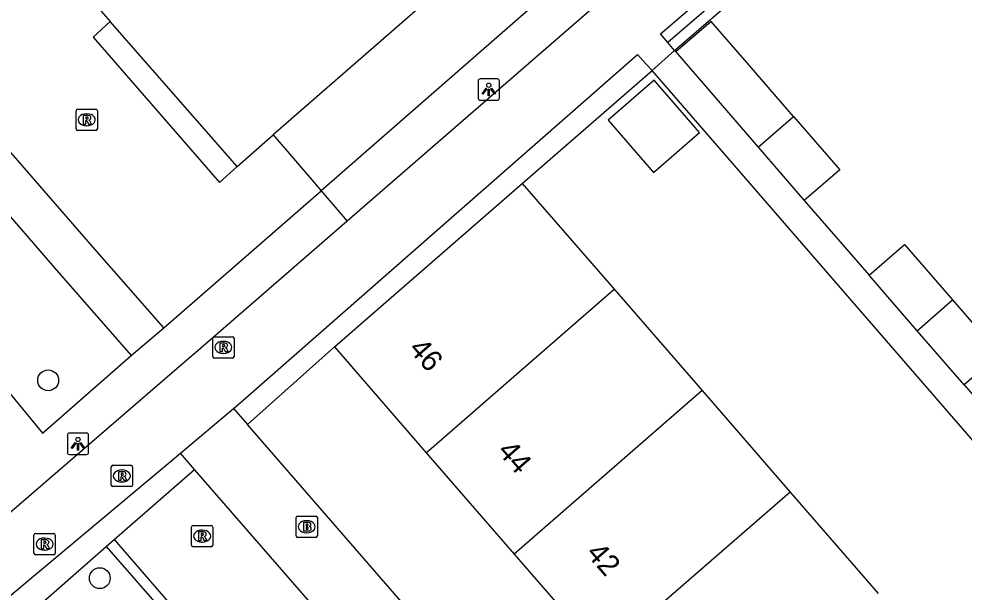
# Model space of a CAD drawing. Extents: x 155888 to 156864, y 383882 to 384671.
# Drawn here: x 156275.97 to 156320.29, y 384088.84 to 384115.7 of the extents above; entities that cross this region are included whole.
import ezdxf

# ---------------------------------------------------------------- set-up
doc = ezdxf.new("R2010")
doc.units = 0
for name, color, linetype in [('IMGEO_Boom', 7, 'Continuous'), ('IMGEO_Brandkraan', 7, 'Continuous'), ('IMGEO_Fietspad_gesloten', 7, 'Continuous'), ('IMGEO_Groenvoorziening', 7, 'Continuous'), ('IMGEO_Haag', 7, 'Continuous'), ('IMGEO_Hek', 7, 'Continuous'), ('IMGEO_Lichtpunt', 7, 'Continuous'), ('IMGEO_Pand', 7, 'Continuous'), ('IMGEO_Pand_nummerreeks', 7, 'Continuous'), ('IMGEO_Parkeervlak_open', 7, 'Continuous'), ('IMGEO_Rijbaan_lokaal_gesloten', 7, 'Continuous'), ('IMGEO_Rijbaan_lokaal_open', 7, 'Continuous'), ('IMGEO_Rioolput', 7, 'Continuous'), ('IMGEO_Voetpad_open', 7, 'Continuous')]:
    doc.layers.add(name, color=color, linetype=linetype)

msp = doc.modelspace()

# ---------------------------------------------------------------- linework, layer by layer
at = {"layer": 'IMGEO_Boom'}
for centre in [(156277.336, 384098.764), (156279.758, 384089.489)]:
    msp.add_circle(centre, 0.489, dxfattribs=at)
at = {"layer": 'IMGEO_Brandkraan'}
for p, q in [((156288.962, 384091.477), (156288.962, 384092.329)), ((156289.037, 384092.403), (156289.889, 384092.403)), ((156289.45, 384092.183), (156289.475, 384092.183)), ((156289.963, 384092.329), (156289.963, 384091.477)), ((156289.473, 384091.623), (156289.448, 384091.623)), ((156289.889, 384091.403), (156289.037, 384091.403))]:
    msp.add_line(p, q, dxfattribs=at)
for points in [[(156288.962, 384091.477), (156288.962, 384092.329)], [(156289.037, 384092.403), (156289.889, 384092.403)], [(156289.31, 384092.103), (156289.31, 384091.703), (156289.523, 384091.703)], [(156289.541, 384092.103), (156289.31, 384092.103)], [(156289.963, 384092.329), (156289.963, 384091.477)], [(156289.489, 384092.022), (156289.435, 384092.022), (156289.435, 384091.946)], [(156289.435, 384091.946), (156289.488, 384091.946)], [(156289.497, 384091.87), (156289.435, 384091.87), (156289.435, 384091.789)], [(156289.435, 384091.789), (156289.497, 384091.789)], [(156289.889, 384091.403), (156289.037, 384091.403)]]:
    msp.add_lwpolyline(points, dxfattribs=at)
for centre, radius, start, end in [((156289.039, 384092.327), 0.0765, 91.552, 178.448), ((156289.039, 384092.327), 0.0765, 91.552, 178.448), ((156289.545, 384091.958), 0.145, 59.4692, 91.5367), ((156289.57, 384092.005), 0.0922, 285.5137, 58.1501), ((156289.887, 384092.327), 0.0765, 1.552, 88.448), ((156289.887, 384092.327), 0.0765, 1.552, 88.448), ((156289.49, 384091.984), 0.0379, 267.8285, 90.9355), ((156289.498, 384091.829), 0.0404, 269.8759, 90.5077), ((156289.529, 384091.954), 0.251, 268.6676, 293.5347), ((156289.575, 384091.813), 0.105, 301.3115, 78.989), ((156289.039, 384091.479), 0.0765, 181.552, 268.448), ((156289.039, 384091.479), 0.0765, 181.552, 268.448), ((156289.887, 384091.479), 0.0765, 271.552, 358.448), ((156289.887, 384091.479), 0.0765, 271.552, 358.448)]:
    msp.add_arc(centre, radius, start, end, dxfattribs=at)
for centre, major_axis, ratio, start_param, end_param in [((156289.449, 384091.903), (-0.387, 0.002), 0.722429, 4.712389, 7.853982), ((156289.474, 384091.903), (-0.39, 0.002), 0.717154, 1.570796, 4.712389)]:
    msp.add_ellipse(centre, major_axis=major_axis, ratio=ratio, start_param=start_param, end_param=end_param, dxfattribs=at)
at = {"layer": 'IMGEO_Fietspad_gesloten'}
for points in [[(156321.213, 384132.469), (156314.047, 384125.913), (156291.359, 384106.231)], [(156306.714, 384114.217), (156306.4, 384114.594), (156306.05, 384115.013), (156315.997, 384123.54), (156323.254, 384130.15), (156323.467, 384130.447)], [(156286.027, 384097.441), (156286.341, 384097.706), (156304.975, 384114.033), (156305.378, 384113.591), (156305.662, 384113.279)], [(156305.662, 384113.279), (156306.714, 384114.217)], [(156291.359, 384106.231), (156284.254, 384100.056), (156283.954, 384099.797), (156269.896, 384087.691)], [(156283.541, 384095.347), (156286.027, 384097.441)], [(156273.092, 384086.615), (156283.541, 384095.347)]]:
    msp.add_lwpolyline(points, dxfattribs=at)
at = {"layer": 'IMGEO_Groenvoorziening'}
msp.add_lwpolyline([(156280.248, 384115.585), (156279.45, 384114.852), (156285.365, 384108.034), (156286.194, 384108.79)], dxfattribs=at)
at = {"layer": 'IMGEO_Haag'}
for points in [[(156306.714, 384114.217), (156315.791, 384122.065)], [(156299.572, 384107.99), (156305.662, 384113.279)], [(156286.679, 384096.691), (156290.762, 384100.33)]]:
    msp.add_lwpolyline(points, dxfattribs=at)
at = {"layer": 'IMGEO_Hek'}
msp.add_lwpolyline([(156332.651, 384137.208), (156306.4, 384114.594)], dxfattribs=at)
at = {"layer": 'IMGEO_Lichtpunt'}
for p, q in [((156297.503, 384112.798), (156297.503, 384111.991)), ((156297.503, 384112.798), (156297.503, 384111.991)), ((156298.405, 384112.893), (156297.597, 384112.893)), ((156298.405, 384112.893), (156297.597, 384112.893)), ((156298.499, 384111.991), (156298.499, 384112.798)), ((156298.499, 384111.991), (156298.499, 384112.798)), ((156297.597, 384111.897), (156298.405, 384111.897)), ((156297.597, 384111.897), (156298.405, 384111.897)), ((156278.237, 384096.194), (156278.237, 384095.387)), ((156278.237, 384096.194), (156278.237, 384095.387)), ((156279.139, 384096.289), (156278.331, 384096.289)), ((156279.139, 384096.289), (156278.331, 384096.289)), ((156279.233, 384095.387), (156279.233, 384096.194)), ((156279.233, 384095.387), (156279.233, 384096.194)), ((156278.331, 384095.293), (156279.139, 384095.293)), ((156278.331, 384095.293), (156279.139, 384095.293))]:
    msp.add_line(p, q, dxfattribs=at)
for points in [[(156297.877, 384112.462), (156297.916, 384112.434), (156297.728, 384112.172), (156297.69, 384112.199), (156297.877, 384112.462)], [(156298.089, 384112.434), (156298.127, 384112.461), (156298.314, 384112.199), (156298.275, 384112.171), (156298.089, 384112.434)], [(156297.979, 384112.414), (156298.026, 384112.414), (156298.026, 384112.092), (156297.979, 384112.092), (156297.979, 384112.414)], [(156278.611, 384095.858), (156278.65, 384095.83), (156278.462, 384095.568), (156278.424, 384095.595), (156278.611, 384095.858)], [(156278.713, 384095.81), (156278.76, 384095.81), (156278.76, 384095.488), (156278.713, 384095.488), (156278.713, 384095.81)], [(156278.823, 384095.83), (156278.861, 384095.857), (156279.048, 384095.595), (156279.009, 384095.567), (156278.823, 384095.83)]]:
    msp.add_lwpolyline(points, dxfattribs=at)
for centre in [(156298.002, 384112.596), (156278.736, 384095.992)]:
    msp.add_circle(centre, 0.0994, dxfattribs=at)
for centre, start, end in [((156297.597, 384112.798), 90, 180), ((156297.597, 384112.798), 90, 180), ((156298.405, 384112.798), 0, 90), ((156298.405, 384112.798), 0, 90), ((156297.597, 384111.991), 180, 270), ((156297.597, 384111.991), 180, 270), ((156298.405, 384111.991), 270, 0), ((156298.405, 384111.991), 270, 360), ((156278.331, 384096.194), 90, 180), ((156278.331, 384096.194), 90, 180), ((156279.139, 384096.194), 0, 90), ((156279.139, 384096.194), 0, 90), ((156278.331, 384095.387), 180, 270), ((156278.331, 384095.387), 180, 270), ((156279.139, 384095.387), 270, 0), ((156279.139, 384095.387), 270, 360)]:
    msp.add_arc(centre, 0.0946, start, end, dxfattribs=at)
at = {"layer": 'IMGEO_Pand'}
for points in [[(156305.269, 384125.41), (156287.894, 384110.269)], [(156279.154, 384117.948), (156278.601, 384117.467), (156280.248, 384115.585)], [(156286.194, 384108.79), (156280.248, 384115.585)], [(156312.287, 384111.135), (156310.006, 384113.765), (156308.423, 384115.59), (156306.768, 384114.154)], [(156306.768, 384114.154), (156308.349, 384112.328), (156310.629, 384109.694)], [(156307.885, 384110.382), (156305.757, 384112.832), (156303.603, 384110.961), (156305.731, 384108.511), (156307.885, 384110.382)], [(156310.629, 384109.694), (156312.287, 384111.135)], [(156312.287, 384111.135), (156314.458, 384108.633), (156312.798, 384107.193)], [(156286.194, 384108.79), (156287.894, 384110.269)], [(156310.629, 384109.694), (156312.798, 384107.193)], [(156290.762, 384100.33), (156299.572, 384107.99)], [(156299.572, 384107.99), (156303.88, 384103.032)], [(156315.839, 384103.693), (156317.497, 384105.13), (156319.75, 384102.532)], [(156318.091, 384101.09), (156315.836, 384103.69), (156315.839, 384103.693)], [(156295.068, 384095.373), (156303.88, 384103.032)], [(156303.88, 384103.032), (156308.009, 384098.281)], [(156318.091, 384101.09), (156319.75, 384102.532)], [(156319.75, 384102.532), (156321.949, 384099.997), (156320.29, 384098.559)], [(156320.29, 384098.559), (156320.288, 384098.557), (156318.091, 384101.09)], [(156290.762, 384100.33), (156295.068, 384095.373)], [(156308.009, 384098.281), (156299.197, 384090.621)], [(156308.009, 384098.281), (156312.138, 384093.53)], [(156295.068, 384095.373), (156299.197, 384090.621)], [(156312.138, 384093.53), (156303.325, 384085.868)], [(156312.138, 384093.53), (156316.267, 384088.779)], [(156299.197, 384090.621), (156303.325, 384085.868)]]:
    msp.add_lwpolyline(points, dxfattribs=at)
at = {"layer": 'IMGEO_Parkeervlak_open'}
msp.add_lwpolyline([(156276.712, 384088.043), (156280.05, 384090.968)], dxfattribs=at)
at = {"layer": 'IMGEO_Rijbaan_lokaal_gesloten'}
for points in [[(156280.427, 384091.296), (156284.205, 384094.584)], [(156317.543, 384056.292), (156284.205, 384094.584)], [(156280.427, 384091.296), (156283.957, 384087.246), (156289.413, 384080.986), (156306.544, 384061.236), (156310.724, 384056.416), (156314.044, 384052.599), (156341.332, 384021.196), (156345.148, 384016.792), (156359.753, 384000), (156367.328, 383991.29), (156368.7, 383989.651), (156369.329, 383988.906)]]:
    msp.add_lwpolyline(points, dxfattribs=at)
at = {"layer": 'IMGEO_Rijbaan_lokaal_open'}
for points in [[(156280.05, 384090.968), (156280.427, 384091.296)], [(156280.05, 384090.968), (156289.03, 384080.704), (156306.19, 384060.953)]]:
    msp.add_lwpolyline(points, dxfattribs=at)
at = {"layer": 'IMGEO_Rioolput'}
for p, q in [((156278.645, 384110.55), (156278.645, 384111.402)), ((156278.72, 384111.476), (156279.572, 384111.476)), ((156279.133, 384111.256), (156279.158, 384111.256)), ((156279.646, 384111.402), (156279.646, 384110.55)), ((156279.156, 384110.696), (156279.131, 384110.696)), ((156279.572, 384110.476), (156278.72, 384110.476)), ((156285.053, 384099.883), (156285.053, 384100.735)), ((156285.128, 384100.809), (156285.98, 384100.809)), ((156285.541, 384100.589), (156285.566, 384100.589)), ((156286.054, 384100.735), (156286.054, 384099.883)), ((156285.98, 384099.809), (156285.128, 384099.809)), ((156285.564, 384100.029), (156285.539, 384100.029)), ((156280.368, 384094.783), (156281.22, 384094.783)), ((156280.293, 384093.857), (156280.293, 384094.709)), ((156280.781, 384094.563), (156280.806, 384094.563)), ((156281.294, 384094.709), (156281.294, 384093.857)), ((156280.804, 384094.003), (156280.779, 384094.003)), ((156281.22, 384093.783), (156280.368, 384093.783)), ((156284.057, 384091.037), (156284.057, 384091.889)), ((156284.132, 384091.963), (156284.984, 384091.963)), ((156284.545, 384091.743), (156284.57, 384091.743)), ((156285.058, 384091.889), (156285.058, 384091.037)), ((156276.671, 384090.662), (156276.671, 384091.514)), ((156276.746, 384091.588), (156277.598, 384091.588)), ((156277.159, 384091.368), (156277.184, 384091.368)), ((156277.672, 384091.514), (156277.672, 384090.662)), ((156284.568, 384091.183), (156284.543, 384091.183)), ((156277.182, 384090.808), (156277.157, 384090.808)), ((156284.984, 384090.963), (156284.132, 384090.963)), ((156277.598, 384090.588), (156276.746, 384090.588))]:
    msp.add_line(p, q, dxfattribs=at)
for points in [[(156278.645, 384110.55), (156278.645, 384111.402)], [(156278.72, 384111.476), (156279.572, 384111.476)], [(156279.234, 384111.174), (156278.982, 384111.176), (156278.982, 384110.776)], [(156279.646, 384111.402), (156279.646, 384110.55)], [(156278.982, 384110.776), (156279.106, 384110.776), (156279.106, 384110.938), (156279.117, 384110.938)], [(156279.16, 384111.095), (156279.106, 384111.095), (156279.106, 384111.014)], [(156279.106, 384111.014), (156279.158, 384111.014)], [(156279.164, 384110.909), (156279.235, 384110.776), (156279.375, 384110.776), (156279.31, 384110.902)], [(156279.572, 384110.476), (156278.72, 384110.476)], [(156285.053, 384099.883), (156285.053, 384100.735)], [(156285.128, 384100.809), (156285.98, 384100.809)], [(156285.642, 384100.507), (156285.39, 384100.509), (156285.39, 384100.109)], [(156286.054, 384100.735), (156286.054, 384099.883)], [(156285.39, 384100.109), (156285.514, 384100.109), (156285.514, 384100.271), (156285.525, 384100.271)], [(156285.568, 384100.428), (156285.514, 384100.428), (156285.514, 384100.347)], [(156285.514, 384100.347), (156285.566, 384100.347)], [(156285.572, 384100.242), (156285.643, 384100.109), (156285.783, 384100.109), (156285.718, 384100.235)], [(156285.98, 384099.809), (156285.128, 384099.809)], [(156280.368, 384094.783), (156281.22, 384094.783)], [(156280.293, 384093.857), (156280.293, 384094.709)], [(156280.882, 384094.481), (156280.63, 384094.483), (156280.63, 384094.083)], [(156280.808, 384094.402), (156280.754, 384094.402), (156280.754, 384094.321)], [(156280.754, 384094.321), (156280.806, 384094.321)], [(156281.294, 384094.709), (156281.294, 384093.857)], [(156280.63, 384094.083), (156280.754, 384094.083), (156280.754, 384094.245), (156280.765, 384094.245)], [(156280.812, 384094.216), (156280.883, 384094.083), (156281.023, 384094.083), (156280.958, 384094.209)], [(156281.22, 384093.783), (156280.368, 384093.783)], [(156284.057, 384091.037), (156284.057, 384091.889)], [(156284.132, 384091.963), (156284.984, 384091.963)], [(156284.646, 384091.661), (156284.394, 384091.663), (156284.394, 384091.263)], [(156285.058, 384091.889), (156285.058, 384091.037)], [(156276.671, 384090.662), (156276.671, 384091.514)], [(156276.746, 384091.588), (156277.598, 384091.588)], [(156277.26, 384091.286), (156277.008, 384091.288), (156277.008, 384090.888)], [(156277.186, 384091.207), (156277.132, 384091.207), (156277.132, 384091.126)], [(156277.672, 384091.514), (156277.672, 384090.662)], [(156284.394, 384091.263), (156284.518, 384091.263), (156284.518, 384091.425), (156284.529, 384091.425)], [(156284.572, 384091.582), (156284.518, 384091.582), (156284.518, 384091.501)], [(156284.518, 384091.501), (156284.57, 384091.501)], [(156284.576, 384091.396), (156284.647, 384091.263), (156284.787, 384091.263), (156284.722, 384091.389)], [(156277.008, 384090.888), (156277.132, 384090.888), (156277.132, 384091.05), (156277.143, 384091.05)], [(156277.132, 384091.126), (156277.184, 384091.126)], [(156277.19, 384091.021), (156277.261, 384090.888), (156277.401, 384090.888), (156277.336, 384091.014)], [(156284.984, 384090.963), (156284.132, 384090.963)], [(156277.598, 384090.588), (156276.746, 384090.588)]]:
    msp.add_lwpolyline(points, dxfattribs=at)
for centre, radius, start, end in [((156278.722, 384111.4), 0.0765, 91.552, 178.448), ((156278.722, 384111.4), 0.0765, 91.552, 178.448), ((156279.233, 384111.064), 0.109, 350.3612, 89.416), ((156279.57, 384111.4), 0.0765, 1.552, 88.448), ((156279.57, 384111.4), 0.0765, 1.552, 88.448), ((156279.116, 384110.885), 0.0533, 26.0293, 88.6989), ((156279.142, 384111.203), 0.19, 274.7715, 282.9687), ((156279.166, 384110.999), 0.0964, 77.0061, 93.1865), ((156279.18, 384111.056), 0.0378, 276.6634, 79.6772), ((156279.231, 384111.064), 0.112, 277.5842, 350.9817), ((156279.215, 384110.849), 0.108, 29.5134, 73.7905), ((156278.722, 384110.552), 0.0765, 181.552, 268.448), ((156278.722, 384110.552), 0.0765, 181.552, 268.448), ((156279.57, 384110.552), 0.0765, 271.552, 358.448), ((156279.57, 384110.552), 0.0765, 271.552, 358.448), ((156285.13, 384100.733), 0.0765, 91.552, 178.448), ((156285.13, 384100.733), 0.0765, 91.552, 178.448), ((156285.641, 384100.397), 0.109, 350.3612, 89.416), ((156285.978, 384100.733), 0.0765, 1.552, 88.448), ((156285.978, 384100.733), 0.0765, 1.552, 88.448), ((156285.524, 384100.218), 0.0533, 26.0293, 88.6989), ((156285.55, 384100.536), 0.19, 274.7715, 282.9687), ((156285.574, 384100.332), 0.0964, 77.0061, 93.1865), ((156285.588, 384100.389), 0.0378, 276.6634, 79.6772), ((156285.639, 384100.397), 0.112, 277.5842, 350.9817), ((156285.623, 384100.182), 0.108, 29.5134, 73.7905), ((156285.13, 384099.885), 0.0765, 181.552, 268.448), ((156285.13, 384099.885), 0.0765, 181.552, 268.448), ((156285.978, 384099.885), 0.0765, 271.552, 358.448), ((156285.978, 384099.885), 0.0765, 271.552, 358.448), ((156280.37, 384094.707), 0.0765, 91.552, 178.448), ((156280.37, 384094.707), 0.0765, 91.552, 178.448), ((156281.218, 384094.707), 0.0765, 1.552, 88.448), ((156281.218, 384094.707), 0.0765, 1.552, 88.448), ((156280.79, 384094.51), 0.19, 274.7715, 282.9687), ((156280.814, 384094.306), 0.0964, 77.0061, 93.1865), ((156280.828, 384094.363), 0.0378, 276.6634, 79.6772), ((156280.881, 384094.371), 0.109, 350.3612, 89.416), ((156280.879, 384094.371), 0.112, 277.5842, 350.9817), ((156280.37, 384093.859), 0.0765, 181.552, 268.448), ((156280.37, 384093.859), 0.0765, 181.552, 268.448), ((156280.764, 384094.192), 0.0533, 26.0293, 88.6989), ((156280.863, 384094.156), 0.108, 29.5134, 73.7905), ((156281.218, 384093.859), 0.0765, 271.552, 358.448), ((156281.218, 384093.859), 0.0765, 271.552, 358.448), ((156284.134, 384091.887), 0.0765, 91.552, 178.448), ((156284.134, 384091.887), 0.0765, 91.552, 178.448), ((156284.645, 384091.551), 0.109, 350.3612, 89.416), ((156284.982, 384091.887), 0.0765, 1.552, 88.448), ((156284.982, 384091.887), 0.0765, 1.552, 88.448), ((156276.748, 384091.512), 0.0765, 91.552, 178.448), ((156276.748, 384091.512), 0.0765, 91.552, 178.448), ((156277.192, 384091.111), 0.0964, 77.0061, 93.1865), ((156277.206, 384091.168), 0.0378, 276.6634, 79.6772), ((156277.259, 384091.176), 0.109, 350.3612, 89.416), ((156277.596, 384091.512), 0.0765, 1.552, 88.448), ((156277.596, 384091.512), 0.0765, 1.552, 88.448), ((156284.528, 384091.372), 0.0533, 26.0293, 88.6989), ((156284.554, 384091.69), 0.19, 274.7715, 282.9687), ((156284.578, 384091.486), 0.0964, 77.0061, 93.1865), ((156284.592, 384091.543), 0.0378, 276.6634, 79.6772), ((156284.643, 384091.551), 0.112, 277.5842, 350.9817), ((156284.627, 384091.336), 0.108, 29.5134, 73.7905), ((156277.142, 384090.997), 0.0533, 26.0293, 88.6989), ((156277.168, 384091.315), 0.19, 274.7715, 282.9687), ((156277.257, 384091.176), 0.112, 277.5842, 350.9817), ((156277.241, 384090.961), 0.108, 29.5134, 73.7905), ((156284.134, 384091.039), 0.0765, 181.552, 268.448), ((156284.134, 384091.039), 0.0765, 181.552, 268.448), ((156284.982, 384091.039), 0.0765, 271.552, 358.448), ((156284.982, 384091.039), 0.0765, 271.552, 358.448), ((156276.748, 384090.664), 0.0765, 181.552, 268.448), ((156276.748, 384090.664), 0.0765, 181.552, 268.448), ((156277.596, 384090.664), 0.0765, 271.552, 358.448), ((156277.596, 384090.664), 0.0765, 271.552, 358.448)]:
    msp.add_arc(centre, radius, start, end, dxfattribs=at)
for centre, major_axis, ratio, start_param, end_param in [((156279.132, 384110.976), (-0.387, 0.002), 0.722429, 4.712389, 7.853982), ((156279.157, 384110.976), (-0.39, 0.002), 0.717154, 1.570796, 4.712389), ((156285.54, 384100.309), (-0.387, 0.002), 0.722429, 4.712389, 7.853982), ((156285.565, 384100.309), (-0.39, 0.002), 0.717154, 1.570796, 4.712389), ((156280.78, 384094.283), (-0.387, 0.002), 0.722429, 4.712389, 7.853982), ((156280.805, 384094.283), (-0.39, 0.002), 0.717154, 1.570796, 4.712389), ((156284.544, 384091.463), (-0.387, 0.002), 0.722429, 4.712389, 7.853982), ((156284.569, 384091.463), (-0.39, 0.002), 0.717154, 1.570796, 4.712389), ((156277.158, 384091.088), (-0.387, 0.002), 0.722429, 4.712389, 7.853982), ((156277.183, 384091.088), (-0.39, 0.002), 0.717154, 1.570796, 4.712389)]:
    msp.add_ellipse(centre, major_axis=major_axis, ratio=ratio, start_param=start_param, end_param=end_param, dxfattribs=at)
at = {"layer": 'IMGEO_Voetpad_open'}
for points in [[(156240.218, 384147.268), (156267.33, 384115.942), (156277.633, 384104.037), (156281.229, 384099.923)], [(156310.496, 384130.031), (156312.424, 384127.787), (156312.764, 384127.391), (156290.137, 384107.648)], [(156282.76, 384101.221), (156279.529, 384104.91), (156267.335, 384118.935)], [(156306.714, 384114.217), (156306.768, 384114.154)], [(156338.946, 384074.921), (156305.662, 384113.279)], [(156287.894, 384110.269), (156289.798, 384108.054), (156290.137, 384107.648)], [(156282.76, 384101.221), (156290.137, 384107.648)], [(156290.137, 384107.648), (156291.359, 384106.231)], [(156312.798, 384107.193), (156315.839, 384103.693)], [(156281.229, 384099.923), (156282.76, 384101.221)], [(156274.816, 384099.002), (156277.067, 384096.295), (156281.229, 384099.923)], [(156320.29, 384098.559), (156323.327, 384095.056)], [(156286.027, 384097.441), (156286.679, 384096.691)], [(156319.938, 384058.416), (156286.679, 384096.691)], [(156284.205, 384094.584), (156283.541, 384095.347)]]:
    msp.add_lwpolyline(points, dxfattribs=at)

# ---------------------------------------------------------------- texts
at = {"layer": 'IMGEO_Pand_nummerreeks'}
for s, p in [('46', (156294.204, 384100.212)), ('44', (156298.366, 384095.421)), ('42', (156302.525, 384090.633))]:
    msp.add_text(s, height=1, rotation=310.9815, dxfattribs=at).set_placement(p)

doc.saveas('drawing.dxf')
